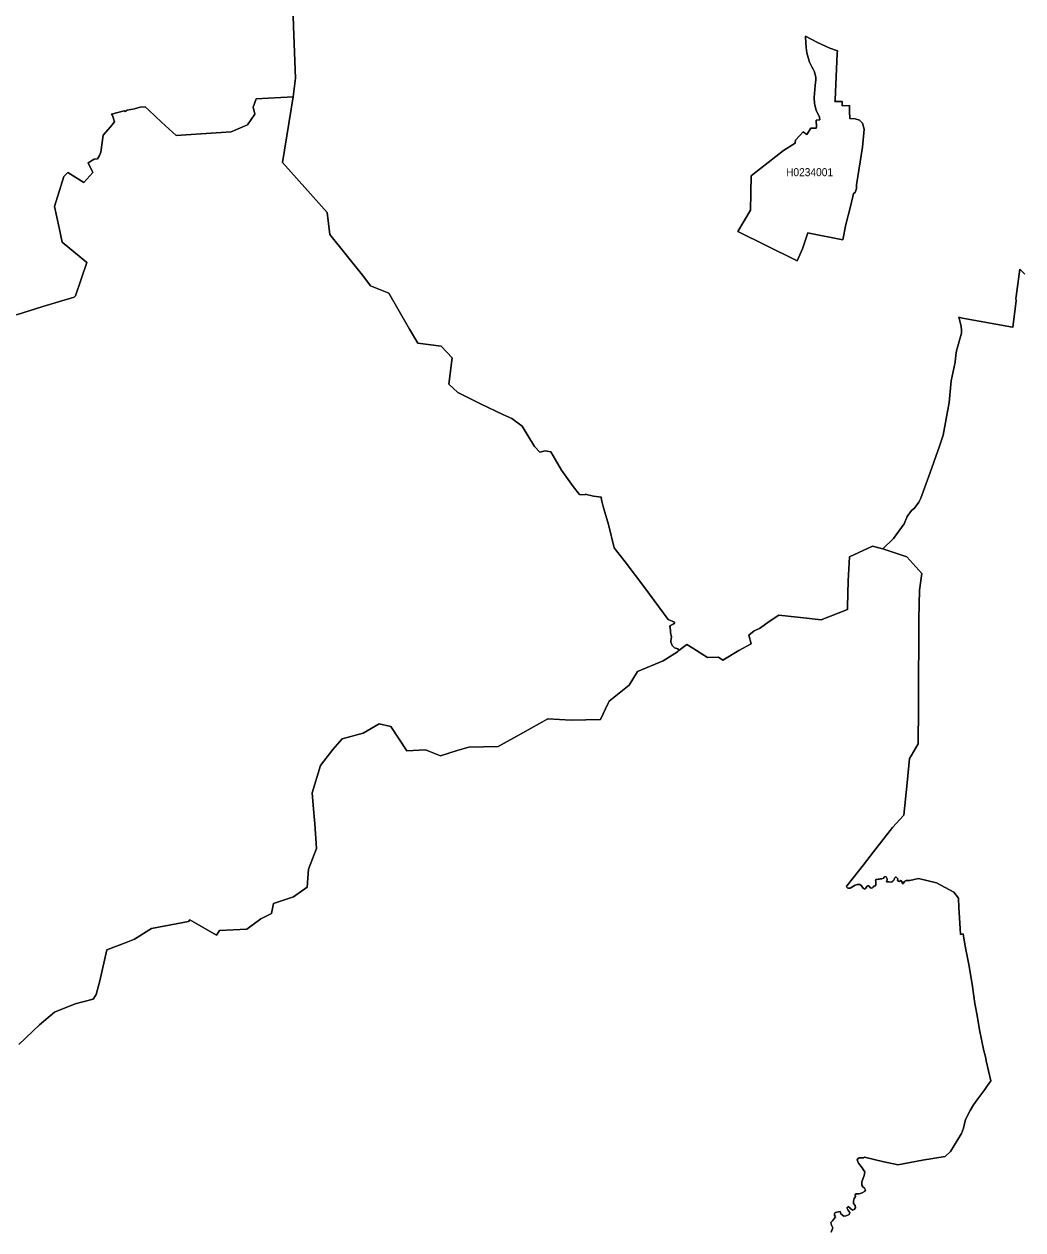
# Model space of a CAD drawing. Extents: x 369010 to 739155, y 6377141 to 6616555.
# Drawn here: x 592403 to 604850, y 6498445 to 6513467 of the extents above; entities that cross this region are included whole.
import ezdxf
from ezdxf.enums import TextEntityAlignment as Align

# ---------------------------------------------------------------- set-up
doc = ezdxf.new("R2010")
doc.units = 0
doc.header["$LTSCALE"] = 40
doc.layers.add('1', color=7, linetype='Continuous', lineweight=13)
doc.layers.add('2', color=7, linetype='Continuous')

msp = doc.modelspace()

# ---------------------------------------------------------------- linework, layer by layer
at = {"layer": '1'}
for points in [[(593505.79, 6512328.62), (593490.56, 6512345.67), (593651.1, 6512386.88), (593663.18, 6512379.27), (593685.52, 6512394.66), (593779.7, 6512411.21), (593850.03, 6512432.23), (593911.93, 6512434.88), (593958.11, 6512397.14), (594114.84, 6512243.72), (594296.4, 6512080.87), (594734.82, 6512109.66), (594983.07, 6512125.06), (595188.3, 6512212.44), (595277.01, 6512346), (595259.63, 6512433.89), (595296.37, 6512535.5), (595754.82, 6512560.83), (595785.27, 6512791.87), (595760.45, 6513438.99), (595756.64, 6513573.71)], [(595756.64, 6513573.71), (595760.45, 6513438.99), (595785.27, 6512791.87), (595754.82, 6512560.83), (595622.42, 6511744.89), (596179.67, 6511118.29), (596212.77, 6510845.38), (596638.78, 6510318.25), (596717.89, 6510207.53), (596949.76, 6510113.52), (597204.8, 6509665.5), (597311.38, 6509492.55), (597598.7, 6509455.31), (597738.05, 6509310.99), (597696.35, 6508982.8), (597808.39, 6508876.38), (598089.92, 6508736.2), (598367.47, 6508601.81), (598479.35, 6508552.82), (598610.09, 6508458.15), (598764.68, 6508204.76), (598830.05, 6508133.1), (598897.74, 6508150.97), (598966.59, 6508137.24), (599027.5, 6508038.1), (599100.15, 6507910.66), (599205.74, 6507764.02), (599245.13, 6507705.11), (599322.76, 6507605.64), (599394.25, 6507603.49), (599395.58, 6507612.26), (599498.85, 6507587.27), (599596.83, 6507572.87), (599596.5, 6507565.75), (599601.46, 6507523.05), (599618.01, 6507457.18), (599627.45, 6507430.2), (599684.71, 6507231.1), (599758.53, 6506943.62), (599923.2, 6506730.45), (599930.65, 6506720.03), (600101.78, 6506493.12), (600198.77, 6506363.36), (600430.64, 6506047.75), (600510.25, 6506017.46), (600508.26, 6506004.39), (600492.54, 6505989.49), (600457.62, 6505974.1), (600450.5, 6505960.36), (600456.79, 6505917.99), (600457.12, 6505886.05), (600470.86, 6505828.46), (600468.87, 6505808.93), (600463.91, 6505784.76), (600464.24, 6505769.87), (600481.28, 6505725.84), (600494.19, 6505709.29), (600509.75, 6505697.87), (600548.81, 6505683.31)], [(595754.82, 6512560.83), (595296.37, 6512535.5), (595259.63, 6512433.89), (595277.01, 6512346), (595188.3, 6512212.44), (594983.07, 6512125.06), (594734.82, 6512109.66), (594296.4, 6512080.87), (594114.84, 6512243.72), (593958.11, 6512397.14), (593911.93, 6512434.88), (593850.03, 6512432.23), (593779.7, 6512411.21), (593685.52, 6512394.66), (593663.18, 6512379.27), (593651.1, 6512386.88), (593490.56, 6512345.67), (593505.79, 6512328.62), (593529.62, 6512248.85), (593479.47, 6512188.44), (593389.44, 6512081.69), (593358.49, 6511871.5), (593344.09, 6511828.97), (593317.28, 6511789.41), (593274.74, 6511783.62), (593202.58, 6511738.44), (593257.7, 6511618.12), (593145.32, 6511492.33), (592949.86, 6511618.78), (592899.05, 6511568.13), (592861.81, 6511447.15), (592783.53, 6511194.26), (592839.96, 6510929.12), (592879.02, 6510749.05), (593185.2, 6510495.83), (593043.53, 6510082.9), (593026.16, 6510066.35), (592634.9, 6509949.84), (592307.04, 6509844.08)], [(599601.46, 6507523.05), (599596.5, 6507565.75), (599596.83, 6507572.87), (599498.85, 6507587.27), (599395.58, 6507612.26), (599394.25, 6507603.49), (599322.76, 6507605.64), (599245.13, 6507705.11), (599205.74, 6507764.02), (599100.15, 6507910.66), (599027.5, 6508038.1), (598966.59, 6508137.24), (598897.74, 6508150.97), (598830.05, 6508133.1), (598764.68, 6508204.76), (598610.09, 6508458.15), (598479.35, 6508552.82), (598367.47, 6508601.81), (598089.92, 6508736.2), (597808.39, 6508876.38), (597696.35, 6508982.8), (597738.05, 6509310.99), (597598.7, 6509455.31), (597311.38, 6509492.55), (597204.8, 6509665.5), (596949.76, 6510113.52), (596717.89, 6510207.53), (596638.78, 6510318.25), (596212.77, 6510845.38), (596179.67, 6511118.29), (595622.42, 6511744.89), (595754.82, 6512560.83)], [(592307.04, 6509844.08), (592634.9, 6509949.84), (593026.16, 6510066.35), (593043.53, 6510082.9), (593185.2, 6510495.83), (592879.02, 6510749.05), (592839.96, 6510929.12), (592783.53, 6511194.26), (592861.81, 6511447.15), (592899.05, 6511568.13), (592949.86, 6511618.78), (593145.32, 6511492.33), (593257.7, 6511618.12), (593202.58, 6511738.44), (593274.74, 6511783.62), (593317.28, 6511789.41), (593344.09, 6511828.97), (593358.49, 6511871.5), (593389.44, 6512081.69), (593479.47, 6512188.44), (593529.62, 6512248.85), (593505.79, 6512328.62)], [(600548.81, 6505683.31), (600560.89, 6505662.95), (600662.01, 6505738.09), (600736.49, 6505693.24), (600918.54, 6505575.73), (601058.4, 6505580.7), (601110.36, 6505541.31), (601309.3, 6505664.77), (601462.56, 6505745.21), (601435.91, 6505853.12), (601501.78, 6505908.23), (601567.65, 6505935.54), (601701.71, 6506032.52), (601810.28, 6506105.01), (602079.39, 6506075.06), (602334.43, 6506045.1), (602664.28, 6506172.87), (602664.28, 6506208.12), (602674.38, 6506529.86), (602688.28, 6506830.42), (602974.6, 6506962.49), (603087.64, 6506933.19), (603105.35, 6506928.06), (603237.26, 6507057.65), (603371.48, 6507241.36), (603408.39, 6507332.06), (603460.69, 6507405.87), (603497.59, 6507436.66), (603552.54, 6507509.98), (603578.69, 6507561.61), (603694.87, 6507881.37), (603809.24, 6508207.58), (603856.07, 6508347.59), (603929.89, 6508752.25), (603958.36, 6509022.68), (604006.52, 6509253.73), (604014.3, 6509344.42), (604024.89, 6509398.05), (604085.63, 6509617.84), (604086.46, 6509648.62), (604081.82, 6509703.24), (604052.2, 6509815.61), (604098.21, 6509804.19), (604718.85, 6509689.99), (604726.46, 6509689.17), (604767.84, 6510025.8), (604764.03, 6510050.46), (604767.84, 6510071.98), (604814.01, 6510413.91), (604873.1, 6510350.02)], [(604873.1, 6510350.02), (604814.01, 6510413.91), (604767.84, 6510071.98), (604764.03, 6510050.46), (604767.84, 6510025.8), (604726.46, 6509689.17), (604718.85, 6509689.99), (604098.21, 6509804.19), (604052.2, 6509815.61), (604081.82, 6509703.24), (604086.46, 6509648.62), (604085.63, 6509617.84), (604024.89, 6509398.05), (604014.3, 6509344.42), (604006.52, 6509253.73), (603958.36, 6509022.68), (603929.89, 6508752.25), (603856.07, 6508347.59), (603809.24, 6508207.58), (603694.87, 6507881.37), (603578.69, 6507561.61), (603552.54, 6507509.98), (603497.59, 6507436.66), (603460.69, 6507405.87), (603408.39, 6507332.06), (603371.48, 6507241.36), (603237.26, 6507057.65), (603105.35, 6506928.06), (603402.93, 6506832.07), (603591.6, 6506622.05), (603560.32, 6506414.67), (603554.2, 6506058.18), (603553.53, 6505729.82), (603549.56, 6505353.62), (603549.56, 6504943.34), (603544.1, 6504499.95), (603458.87, 6504351.99), (603438.51, 6504319.22), (603409.88, 6504012.55), (603364.69, 6503612.03), (603226, 6503457.78), (602988.67, 6503154.9), (602862.06, 6502994.03), (602662.29, 6502736.18), (602650.87, 6502732.54), (602657.5, 6502714.99), (602669.25, 6502703.91), (602682.82, 6502701.09), (602696.22, 6502702.75), (602759.28, 6502739.82), (602786.59, 6502749.75), (602816.88, 6502745.94), (602835.74, 6502735.02), (602862.22, 6502697.78), (602879.77, 6502690.83), (602889.86, 6502699.44), (602905.09, 6502723.6), (602916.51, 6502730.55), (602930.74, 6502731.71), (602945.97, 6502711.19), (602958.22, 6502702.25), (602974.1, 6502706.72), (602984.03, 6502714.99), (602991.32, 6502727.24), (602999.43, 6502730.88), (603014.98, 6502731.21), (603017.47, 6502743.63), (603016.31, 6502786.82), (603012.5, 6502802.38), (603018.62, 6502809), (603034.18, 6502808.17), (603048.58, 6502813.97), (603065.3, 6502812.64), (603077.54, 6502818.43), (603093.43, 6502817.61), (603113.46, 6502828.2), (603120.91, 6502839.62), (603128.68, 6502847.07), (603146.39, 6502843.76), (603160.63, 6502817.44), (603160.63, 6502804.86), (603152.02, 6502781.53), (603178.67, 6502780.37), (603208.46, 6502775.4), (603216.57, 6502782.69), (603230.14, 6502789.31), (603241.23, 6502802.05), (603247.68, 6502809.66), (603248.18, 6502826.88), (603263.24, 6502838.29), (603272.18, 6502839.62), (603292.2, 6502818.77), (603288.07, 6502798.74)], [(592335.67, 6500752.78), (592594.02, 6500999.71), (592783.53, 6501157.77), (593039.56, 6501260.38), (593265.64, 6501320.62), (593301.72, 6501377.39), (593348.56, 6501547.86), (593433.63, 6501932.99), (593673.44, 6502023.68), (593778.04, 6502065.56), (593992.53, 6502200.77), (594453.3, 6502286.84), (594466.37, 6502307.85), (594802.34, 6502118.35), (594836.27, 6502176.28), (595179.2, 6502190.18), (595353.64, 6502320.27), (595484.55, 6502387.46), (595512.36, 6502510.1), (595762.1, 6502594.34), (595928.6, 6502715.16), (595947.47, 6502940.08), (596047.76, 6503197.6), (596025.25, 6503502.79), (596006.55, 6503737.97), (595992.32, 6503890.57), (596094.93, 6504232.33), (596249.84, 6504427.8), (596368.67, 6504563.01), (596626.53, 6504632.36), (596828.44, 6504748.21), (596973.59, 6504716.77), (597171.7, 6504411.24), (597405.39, 6504425.97), (597594.23, 6504349.84), (597800.45, 6504416.71), (597945.76, 6504459.41), (598311.53, 6504467.52), (598619.53, 6504638.15), (598931.5, 6504812.43), (599222.13, 6504796.7), (599587.4, 6504803.49), (599681.9, 6505008.05), (599694.15, 6505030.4), (599944.72, 6505230.82), (600048.82, 6505403.28), (600366.59, 6505534.35), (600514.05, 6505626.87), (600545.5, 6505648.39), (600560.89, 6505662.95), (600548.81, 6505683.31), (600509.75, 6505697.87), (600494.19, 6505709.29), (600481.28, 6505725.84), (600464.24, 6505769.87), (600463.91, 6505784.76), (600468.87, 6505808.93), (600470.86, 6505828.46), (600457.12, 6505886.05), (600456.79, 6505917.99), (600450.5, 6505960.36), (600457.62, 6505974.1), (600492.54, 6505989.49), (600508.26, 6506004.39), (600510.25, 6506017.46), (600430.64, 6506047.75), (600198.77, 6506363.36), (600101.78, 6506493.12), (599930.65, 6506720.03), (599923.2, 6506730.45), (599758.53, 6506943.62), (599684.71, 6507231.1), (599627.45, 6507430.2), (599618.01, 6507457.18), (599601.46, 6507523.05)], [(603012.5, 6502802.38), (603016.31, 6502786.82), (603017.47, 6502743.63), (603014.98, 6502731.21), (602999.43, 6502730.88), (602991.32, 6502727.24), (602984.03, 6502714.99), (602974.1, 6502706.72), (602958.22, 6502702.25), (602945.97, 6502711.19), (602930.74, 6502731.71), (602916.51, 6502730.55), (602905.09, 6502723.6), (602889.86, 6502699.44), (602879.77, 6502690.83), (602862.22, 6502697.78), (602835.74, 6502735.02), (602816.88, 6502745.94), (602786.59, 6502749.75), (602759.28, 6502739.82), (602696.22, 6502702.75), (602682.82, 6502701.09), (602669.25, 6502703.91), (602657.5, 6502714.99), (602650.87, 6502732.54), (602662.29, 6502736.18), (602862.06, 6502994.03), (602988.67, 6503154.9), (603226, 6503457.78), (603364.69, 6503612.03), (603409.88, 6504012.55), (603438.51, 6504319.22), (603458.87, 6504351.99), (603544.1, 6504499.95), (603549.56, 6504943.34), (603549.56, 6505353.62), (603553.53, 6505729.82), (603554.2, 6506058.18), (603560.32, 6506414.67), (603591.6, 6506622.05), (603402.93, 6506832.07), (603105.35, 6506928.06), (603087.64, 6506933.19), (602974.6, 6506962.49), (602688.28, 6506830.42), (602674.38, 6506529.86), (602664.28, 6506208.12), (602664.28, 6506172.87), (602334.43, 6506045.1), (602079.39, 6506075.06), (601810.28, 6506105.01), (601701.71, 6506032.52), (601567.65, 6505935.54), (601501.78, 6505908.23), (601435.91, 6505853.12), (601462.56, 6505745.21), (601309.3, 6505664.77), (601110.36, 6505541.31), (601058.4, 6505580.7), (600918.54, 6505575.73), (600736.49, 6505693.24), (600662.01, 6505738.09), (600560.89, 6505662.95)], [(600560.89, 6505662.95), (600545.5, 6505648.39), (600514.05, 6505626.87), (600366.59, 6505534.35), (600048.82, 6505403.28), (599944.72, 6505230.82), (599694.15, 6505030.4), (599681.9, 6505008.05), (599587.4, 6504803.49), (599222.13, 6504796.7), (598931.5, 6504812.43), (598619.53, 6504638.15), (598311.53, 6504467.52), (597945.76, 6504459.41), (597800.45, 6504416.71), (597594.23, 6504349.84), (597405.39, 6504425.97), (597171.7, 6504411.24), (596973.59, 6504716.77), (596828.44, 6504748.21), (596626.53, 6504632.36), (596368.67, 6504563.01), (596249.84, 6504427.8), (596094.93, 6504232.33), (595992.32, 6503890.57), (596006.55, 6503737.97), (596025.25, 6503502.79), (596047.76, 6503197.6), (595947.47, 6502940.08), (595928.6, 6502715.16), (595762.1, 6502594.34), (595512.36, 6502510.1), (595484.55, 6502387.46), (595353.64, 6502320.27), (595179.2, 6502190.18), (594836.27, 6502176.28), (594802.34, 6502118.35), (594466.37, 6502307.85), (594453.3, 6502286.84), (593992.53, 6502200.77), (593778.04, 6502065.56), (593673.44, 6502023.68), (593433.63, 6501932.99), (593348.56, 6501547.86), (593301.72, 6501377.39), (593265.64, 6501320.62), (593039.56, 6501260.38), (592783.53, 6501157.77), (592594.02, 6500999.71), (592335.67, 6500752.78)], [(603288.07, 6502798.74), (603300.31, 6502789.8), (603313.88, 6502784.84), (603329.77, 6502796.26), (603337.05, 6502794.27), (603342.85, 6502788.97), (603345.66, 6502761.17), (603360.89, 6502762.33), (603364.03, 6502780.04), (603375.45, 6502778.38), (603380.42, 6502788.15), (603393.66, 6502798.24), (603439.5, 6502799.57), (603548.9, 6502822.9), (603773.49, 6502770.6), (603989.47, 6502650.94), (604046.24, 6502576.14), (604049.88, 6502463.1), (604069.91, 6502200.61), (604073.88, 6502125.97), (604105.49, 6502134.57), (604130.81, 6501978.67), (604178.64, 6501728.43), (604221.84, 6501476.53), (604252.46, 6501265.84), (604279.77, 6501114.9), (604309.56, 6500935.5), (604364.01, 6500676.98), (604379.4, 6500618.39), (604387.18, 6500581.98), (604393.3, 6500549.71), (604450.07, 6500300.13), (604408.2, 6500243.36), (604374.6, 6500191.89), (604287.21, 6500078.18), (604236.57, 6500003.87), (604194.03, 6499931.88), (604135.11, 6499819.83), (604108.14, 6499711.1), (604084.47, 6499646.55), (603948.92, 6499421.96), (603880.24, 6499359.9), (603599.87, 6499311.57), (603292.2, 6499254.64), (603260.43, 6499263.57), (603116.93, 6499292.21), (602874.8, 6499352.62), (602862.55, 6499341.2), (602807.77, 6499341.2), (602793.04, 6499331.43), (602786.59, 6499315.87), (602799.66, 6499274.99), (602846.34, 6499217.73), (602858.58, 6499197.37), (602879.77, 6499168.74), (602870.17, 6499121.57), (602842.36, 6499041.47), (602843.19, 6499002.24), (602857.09, 6498981.89), (602875.13, 6498964.67), (602889.04, 6498941.67), (602875.13, 6498922.97), (602847.33, 6498905.75), (602808.1, 6498894.33), (602766.4, 6498895.99), (602758.12, 6498882.09), (602763.09, 6498862.39), (602748.36, 6498837.9), (602738.59, 6498802.81), (602740.25, 6498775.01), (602760.6, 6498747.2), (602763.91, 6498720.89), (602746.7, 6498697.22), (602725.52, 6498692.42), (602674.71, 6498734.13), (602656.83, 6498718.57), (602669.08, 6498694.74), (602693.57, 6498660.48), (602684.64, 6498635.98), (602647.07, 6498619.6), (602618.44, 6498614.63), (602579.87, 6498644.09), (602571.76, 6498674.38), (602511.19, 6498661.3), (602500.93, 6498643.93), (602501.76, 6498627.54), (602516.49, 6498606.36), (602477.26, 6498555.55), (602456.74, 6498538.5), (602464.19, 6498501.59), (602480.9, 6498468.66), (602462.53, 6498417.35)], [(602656.83, 6498718.57), (602674.71, 6498734.13), (602725.52, 6498692.42), (602746.7, 6498697.22), (602763.91, 6498720.89), (602760.6, 6498747.2), (602740.25, 6498775.01), (602738.59, 6498802.81), (602748.36, 6498837.9), (602763.09, 6498862.39), (602758.12, 6498882.09), (602766.4, 6498895.99), (602808.1, 6498894.33), (602847.33, 6498905.75), (602875.13, 6498922.97), (602889.04, 6498941.67), (602875.13, 6498964.67), (602857.09, 6498981.89), (602843.19, 6499002.24), (602842.36, 6499041.47), (602870.17, 6499121.57), (602879.77, 6499168.74), (602858.58, 6499197.37), (602846.34, 6499217.73), (602799.66, 6499274.99), (602786.59, 6499315.87), (602793.04, 6499331.43), (602807.77, 6499341.2), (602862.55, 6499341.2), (602874.8, 6499352.62), (603116.93, 6499292.21), (603260.43, 6499263.57), (603292.2, 6499254.64), (603599.87, 6499311.57), (603880.24, 6499359.9), (603948.92, 6499421.96), (604084.47, 6499646.55), (604108.14, 6499711.1), (604135.11, 6499819.83), (604194.03, 6499931.88), (604236.57, 6500003.87), (604287.21, 6500078.18), (604374.6, 6500191.89), (604408.2, 6500243.36), (604450.07, 6500300.13), (604393.3, 6500549.71), (604387.18, 6500581.98), (604379.4, 6500618.39), (604364.01, 6500676.98), (604309.56, 6500935.5), (604279.77, 6501114.9), (604252.46, 6501265.84), (604221.84, 6501476.53), (604178.64, 6501728.43), (604130.81, 6501978.67), (604105.49, 6502134.57), (604073.88, 6502125.97), (604069.91, 6502200.61), (604049.88, 6502463.1), (604046.24, 6502576.14), (603989.47, 6502650.94), (603773.49, 6502770.6), (603548.9, 6502822.9), (603439.5, 6502799.57), (603393.66, 6502798.24), (603380.42, 6502788.15), (603375.45, 6502778.38), (603364.03, 6502780.04), (603360.89, 6502762.33), (603345.66, 6502761.17), (603342.85, 6502788.97), (603337.05, 6502794.27), (603329.77, 6502796.26), (603313.88, 6502784.84), (603300.31, 6502789.8), (603288.07, 6502798.74), (603292.2, 6502818.77), (603272.18, 6502839.62), (603263.24, 6502838.29), (603248.18, 6502826.88), (603247.68, 6502809.66), (603241.23, 6502802.05), (603230.14, 6502789.31), (603216.57, 6502782.69), (603208.46, 6502775.4), (603178.67, 6502780.37), (603152.02, 6502781.53), (603160.63, 6502804.86), (603160.63, 6502817.44), (603146.39, 6502843.76), (603128.68, 6502847.07), (603120.91, 6502839.62), (603113.46, 6502828.2), (603093.43, 6502817.61), (603077.54, 6502818.43), (603065.3, 6502812.64), (603048.58, 6502813.97), (603034.18, 6502808.17), (603018.62, 6502809), (603012.5, 6502802.38)], [(602462.53, 6498417.35), (602480.9, 6498468.66), (602464.19, 6498501.59), (602456.74, 6498538.5), (602477.26, 6498555.55), (602516.49, 6498606.36), (602501.76, 6498627.54), (602500.93, 6498643.93), (602511.19, 6498661.3), (602571.76, 6498674.38), (602579.87, 6498644.09), (602618.44, 6498614.63), (602647.07, 6498619.6), (602684.64, 6498635.98), (602693.57, 6498660.48), (602669.08, 6498694.74), (602656.83, 6498718.57)]]:
    msp.add_lwpolyline(points, dxfattribs=at)
for points in [[(602110.01, 6512126.71), (602156.85, 6512090.8), (602209.48, 6512169.08), (602231.65, 6512171.4), (602275.02, 6512172.39), (602277.33, 6512184.47), (602275.18, 6512271.03), (602321.52, 6512274.01), (602316.89, 6512308.43), (602273.53, 6512395.16), (602253, 6512474.6), (602247.87, 6512554.04), (602263.26, 6512702), (602270.38, 6512774.82), (602268.73, 6512802.46), (602253.5, 6512874.29), (602237.78, 6512906.9), (602220.9, 6512933.05), (602192.26, 6512991.14), (602158.17, 6513107.65), (602148.74, 6513176.67), (602141.78, 6513305.1), (602142.45, 6513317.35), (602291.9, 6513238.4), (602444.99, 6513167.9), (602538.66, 6513134.63), (602535.52, 6513102.52), (602509.04, 6512523.42), (602508.04, 6512502.07), (602597.91, 6512504.89), (602596.76, 6512449.77), (602689.27, 6512451.26), (602689.93, 6512378.94), (602693.08, 6512292.21), (602761.6, 6512289.24), (602815.72, 6512269.04), (602852.96, 6512231.97), (602872.82, 6512159.48), (602852.13, 6511932.57), (602776, 6511463.2), (602777.49, 6511452.12), (602776.82, 6511418.19), (602759.61, 6511368.7), (602737.27, 6511356.79), (602729.49, 6511318.55), (602697.38, 6511179.7), (602641.77, 6510968.84), (602607.68, 6510780.5), (602184.65, 6510862.76), (602171.58, 6510865.07), (602101.9, 6510667.3), (602037.35, 6510519.67), (602020.14, 6510528.11), (601295.73, 6510883.44), (601453.78, 6511148.75), (601465.04, 6511576.08), (601484.9, 6511594.95), (601867.05, 6511890.7), (602010.71, 6511984.05), (602017.66, 6512022.77), (602064.49, 6512073.91)], [(602110.01, 6512126.71), (602064.49, 6512073.91), (602017.66, 6512022.77), (602010.71, 6511984.05), (601867.05, 6511890.7), (601484.9, 6511594.95), (601465.04, 6511576.08), (601453.78, 6511148.75), (601295.73, 6510883.44), (602020.14, 6510528.11), (602037.35, 6510519.67), (602101.9, 6510667.3), (602171.58, 6510865.07), (602184.65, 6510862.76), (602607.68, 6510780.5), (602641.77, 6510968.84), (602697.38, 6511179.7), (602729.49, 6511318.55), (602737.27, 6511356.79), (602759.61, 6511368.7), (602776.82, 6511418.19), (602777.49, 6511452.12), (602776, 6511463.2), (602852.13, 6511932.57), (602872.82, 6512159.48), (602852.96, 6512231.97), (602815.72, 6512269.04), (602761.6, 6512289.24), (602693.08, 6512292.21), (602689.93, 6512378.94), (602689.27, 6512451.26), (602596.76, 6512449.77), (602597.91, 6512504.89), (602508.04, 6512502.07), (602509.04, 6512523.42), (602535.52, 6513102.52), (602538.66, 6513134.63), (602444.99, 6513167.9), (602291.9, 6513238.4), (602142.45, 6513317.35), (602141.78, 6513305.1), (602148.74, 6513176.67), (602158.17, 6513107.65), (602192.26, 6512991.14), (602220.9, 6512933.05), (602237.78, 6512906.9), (602253.5, 6512874.29), (602268.73, 6512802.46), (602270.38, 6512774.82), (602263.26, 6512702), (602247.87, 6512554.04), (602253, 6512474.6), (602273.53, 6512395.16), (602316.89, 6512308.43), (602321.52, 6512274.01), (602275.18, 6512271.03), (602277.33, 6512184.47), (602275.02, 6512172.39), (602231.65, 6512171.4), (602209.48, 6512169.08), (602156.85, 6512090.8)]]:
    msp.add_lwpolyline(points, close=True, dxfattribs=at)

# ---------------------------------------------------------------- texts
at = {"layer": '2', "width": 0.95}
msp.add_text('H0234001', height=100, dxfattribs=at).set_placement((602191.6, 6511572.48), align=Align.CENTER)

doc.saveas('drawing.dxf')
